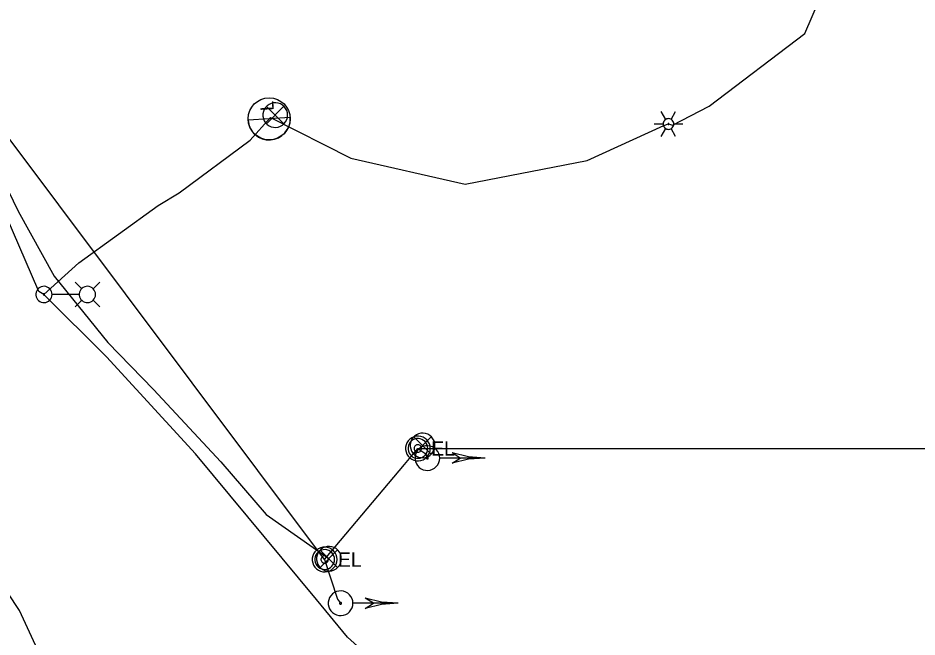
# Model space of a CAD drawing. Extents: x 600849 to 606371, y 330010 to 403088.
# Drawn here: x 603793 to 604033, y 349225.2 to 349390.5 of the extents above; entities that cross this region are included whole.
import ezdxf

# ---------------------------------------------------------------- set-up
doc = ezdxf.new("R2010")
doc.units = 0
for name, color, linetype in [('E_FTMS', 7, 'Continuous'), ('E_FTMS_Conduit', 7, 'Continuous'), ('E_LTG', 7, 'Continuous'), ('E_LTG_CID', 7, 'Continuous'), ('E_SIG', 7, 'Continuous'), ('E_UTL_E', 7, 'Continuous'), ('E_UTL_E_UG', 7, 'Continuous'), ('E_UTL_FO_UG_QWEST', 7, 'Continuous')]:
    doc.layers.add(name, color=color, linetype=linetype)

# ---------------------------------------------------------------- blocks, each defined once
blk = doc.blocks.new('_U287')
at = {"layer": 'E_LTG'}
blk.add_lwpolyline([(0.0007, -0.171), (0.0007, 0.1718)], dxfattribs=at)
blk.add_circle((0.0007, 0.0004), 0.1714, dxfattribs=at)
blk.add_arc((0.0007, 0.0004), 0.1714, 90, 270, dxfattribs=at)
blk.add_text('L', height=0.108, dxfattribs=at).set_placement((0.066, -0.0422))

msp = doc.modelspace()

# ---------------------------------------------------------------- linework, layer by layer
at = {"layer": 'E_FTMS'}
for points in [[(603865.02, 349364.57), (603864.96, 349365.2), (603864.78, 349365.8), (603864.49, 349366.36), (603864.11, 349366.85), (603863.63, 349367.26), (603863.09, 349367.58), (603862.5, 349367.78), (603861.87, 349367.87), (603861.25, 349367.84), (603860.64, 349367.69), (603860.07, 349367.43), (603859.56, 349367.07), (603859.12, 349366.61), (603858.78, 349366.09), (603858.55, 349365.5), (603858.43, 349364.89), (603858.43, 349364.26), (603858.55, 349363.64), (603858.78, 349363.06), (603859.12, 349362.53), (603859.56, 349362.08), (603860.07, 349361.72), (603860.64, 349361.46), (603861.25, 349361.31), (603861.87, 349361.28), (603862.5, 349361.37), (603863.09, 349361.57), (603863.63, 349361.89), (603864.11, 349362.3), (603864.49, 349362.79), (603864.78, 349363.35), (603864.96, 349363.95), (603865.02, 349364.57)], [(603863.98, 349366.91), (603859.37, 349362.25)], [(603859.37, 349366.86), (603864.02, 349362.21)], [(603904.34, 349276.39), (603904.28, 349277.01), (603904.1, 349277.61), (603903.82, 349278.17), (603903.43, 349278.66), (603902.96, 349279.07), (603902.41, 349279.39), (603901.82, 349279.59), (603901.2, 349279.68), (603900.57, 349279.65), (603899.96, 349279.5), (603899.39, 349279.24), (603898.88, 349278.88), (603898.45, 349278.43), (603898.11, 349277.9), (603897.87, 349277.32), (603897.76, 349276.7), (603897.76, 349276.07), (603897.87, 349275.46), (603898.11, 349274.87), (603898.45, 349274.35), (603898.88, 349273.89), (603899.39, 349273.53), (603899.96, 349273.27), (603900.57, 349273.12), (603901.2, 349273.09), (603901.82, 349273.18), (603902.41, 349273.38), (603902.96, 349273.7), (603903.43, 349274.11), (603903.82, 349274.6), (603904.1, 349275.16), (603904.28, 349275.76), (603904.34, 349276.39)], [(603903.3, 349278.72), (603898.69, 349274.06)], [(603898.69, 349278.67), (603903.35, 349274.02)], [(603879.35, 349246.14), (603879.29, 349246.77), (603879.11, 349247.37), (603878.83, 349247.93), (603878.44, 349248.42), (603877.96, 349248.83), (603877.42, 349249.15), (603876.83, 349249.35), (603876.21, 349249.44), (603875.58, 349249.41), (603874.97, 349249.26), (603874.4, 349249), (603873.89, 349248.64), (603873.46, 349248.18), (603873.12, 349247.66), (603872.88, 349247.07), (603872.76, 349246.46), (603872.76, 349245.83), (603872.88, 349245.21), (603873.12, 349244.63), (603873.46, 349244.1), (603873.89, 349243.65), (603874.4, 349243.29), (603874.97, 349243.02), (603875.58, 349242.88), (603876.21, 349242.85), (603876.83, 349242.94), (603877.42, 349243.14), (603877.96, 349243.46), (603878.44, 349243.87), (603878.83, 349244.36), (603879.11, 349244.92), (603879.29, 349245.52), (603879.35, 349246.14)], [(603878.31, 349248.48), (603873.7, 349243.82)], [(603873.7, 349248.43), (603878.36, 349243.78)]]:
    msp.add_lwpolyline(points, dxfattribs=at)
at = {"layer": 'E_FTMS_Conduit'}
for points in [[(603707.23, 349552.41), (603711.58, 349539.69), (603720.87, 349516.3), (603735.87, 349473.15), (603751.92, 349435.39), (603764.92, 349400.62), (603770.39, 349387.59), (603779.93, 349365.93), (603793.11, 349338.96), (603802.71, 349321.55), (603817.04, 349303.83), (603829.21, 349291.27), (603847.18, 349272.03), (603859.32, 349257.91), (603876.06, 349246.16)], [(603874.89, 349245.94), (603768.49, 349387.79)], [(603899.78, 349275.57), (604079.78, 349275.57), (604199.04, 349297.83)], [(603874.89, 349245.94), (603896.22, 349271.27), (603899.78, 349275.57), (603901.94, 349274.11), (603902.31, 349273.02)]]:
    msp.add_lwpolyline(points, dxfattribs=at)
at = {"layer": 'E_LTG'}
for points in [[(603965.96, 349363.43), (603964.77, 349365.49)], [(603967.39, 349363.43), (603968.58, 349365.49)], [(603962.86, 349362.19), (603965.25, 349362.19)], [(603968.1, 349362.19), (603968.08, 349362.46), (603968, 349362.72), (603967.88, 349362.96), (603967.71, 349363.18), (603967.5, 349363.36), (603967.27, 349363.49), (603967.01, 349363.58), (603966.74, 349363.62), (603966.47, 349363.61), (603966.21, 349363.54), (603965.96, 349363.43), (603965.74, 349363.27), (603965.55, 349363.07), (603965.4, 349362.85), (603965.3, 349362.59), (603965.25, 349362.33), (603965.25, 349362.06), (603965.3, 349361.79), (603965.4, 349361.54), (603965.55, 349361.31), (603965.74, 349361.11), (603965.96, 349360.95), (603966.21, 349360.84), (603966.47, 349360.78), (603966.74, 349360.76), (603967.01, 349360.8), (603967.27, 349360.89), (603967.5, 349361.03), (603967.71, 349361.21), (603967.88, 349361.42), (603968, 349361.66), (603968.08, 349361.92), (603968.1, 349362.19)], [(603968.1, 349362.19), (603968.08, 349362.46), (603968, 349362.72), (603967.88, 349362.96), (603967.71, 349363.18), (603967.5, 349363.36), (603967.27, 349363.49), (603967.01, 349363.58), (603966.74, 349363.62), (603966.47, 349363.61), (603966.21, 349363.54), (603965.96, 349363.43), (603965.74, 349363.27), (603965.55, 349363.07), (603965.4, 349362.85), (603965.3, 349362.59), (603965.25, 349362.33), (603965.25, 349362.06), (603965.3, 349361.79), (603965.4, 349361.54), (603965.55, 349361.31), (603965.74, 349361.11), (603965.96, 349360.95), (603966.21, 349360.84), (603966.47, 349360.78), (603966.74, 349360.76), (603967.01, 349360.8), (603967.27, 349360.89), (603967.5, 349361.03), (603967.71, 349361.21), (603967.88, 349361.42), (603968, 349361.66), (603968.08, 349361.92), (603968.1, 349362.19)], [(603968.1, 349362.19), (603968.08, 349362.46), (603968, 349362.72), (603967.88, 349362.96), (603967.71, 349363.18), (603967.5, 349363.36), (603967.27, 349363.49), (603967.01, 349363.58), (603966.74, 349363.62), (603966.47, 349363.61), (603966.21, 349363.54), (603965.96, 349363.43), (603965.74, 349363.27), (603965.55, 349363.07), (603965.4, 349362.85), (603965.3, 349362.59), (603965.25, 349362.33), (603965.25, 349362.06), (603965.3, 349361.79), (603965.4, 349361.54), (603965.55, 349361.31), (603965.74, 349361.11), (603965.96, 349360.95), (603966.21, 349360.84), (603966.47, 349360.78), (603966.74, 349360.76), (603967.01, 349360.8), (603967.27, 349360.89), (603967.5, 349361.03), (603967.71, 349361.21), (603967.88, 349361.42), (603968, 349361.66), (603968.08, 349361.92), (603968.1, 349362.19)], [(603966.79, 349362.19), (603966.79, 349362.21), (603966.78, 349362.24), (603966.77, 349362.26), (603966.76, 349362.27), (603966.74, 349362.29), (603966.72, 349362.3), (603966.7, 349362.31), (603966.68, 349362.31), (603966.66, 349362.31), (603966.64, 349362.3), (603966.61, 349362.29), (603966.6, 349362.28), (603966.58, 349362.26), (603966.57, 349362.25), (603966.56, 349362.22), (603966.56, 349362.2), (603966.56, 349362.18), (603966.56, 349362.16), (603966.57, 349362.14), (603966.58, 349362.12), (603966.6, 349362.1), (603966.61, 349362.09), (603966.64, 349362.08), (603966.66, 349362.07), (603966.68, 349362.07), (603966.7, 349362.08), (603966.72, 349362.08), (603966.74, 349362.09), (603966.76, 349362.11), (603966.77, 349362.13), (603966.78, 349362.15), (603966.79, 349362.17), (603966.79, 349362.19)], [(603968.1, 349362.19), (603970.48, 349362.19)], [(603964.77, 349358.89), (603965.96, 349360.95)], [(603968.58, 349358.89), (603967.39, 349360.95)], [(603802.14, 349316.68), (603802.1, 349317.1), (603801.99, 349317.49), (603801.8, 349317.86), (603801.54, 349318.18), (603801.23, 349318.46), (603800.87, 349318.66), (603800.48, 349318.8), (603800.07, 349318.86), (603799.66, 349318.84), (603799.25, 349318.74), (603798.88, 349318.57), (603798.54, 349318.33), (603798.26, 349318.03), (603798.03, 349317.68), (603797.88, 349317.3), (603797.8, 349316.89), (603797.8, 349316.48), (603797.88, 349316.07), (603798.03, 349315.69), (603798.26, 349315.34), (603798.54, 349315.04), (603798.88, 349314.8), (603799.25, 349314.63), (603799.66, 349314.53), (603800.07, 349314.51), (603800.48, 349314.57), (603800.87, 349314.7), (603801.23, 349314.91), (603801.54, 349315.18), (603801.8, 349315.51), (603801.99, 349315.87), (603802.1, 349316.27), (603802.14, 349316.68)], [(603810.05, 349318.21), (603808.27, 349319.98)], [(603813.74, 349316.68), (603813.71, 349317.1), (603813.59, 349317.49), (603813.4, 349317.86), (603813.14, 349318.18), (603812.83, 349318.46), (603812.47, 349318.66), (603812.08, 349318.8), (603811.67, 349318.86), (603811.26, 349318.84), (603810.86, 349318.74), (603810.48, 349318.57), (603810.14, 349318.33), (603809.86, 349318.03), (603809.63, 349317.68), (603809.48, 349317.3), (603809.4, 349316.89), (603809.4, 349316.48), (603809.48, 349316.07), (603809.63, 349315.69), (603809.86, 349315.34), (603810.14, 349315.04), (603810.48, 349314.8), (603810.86, 349314.63), (603811.26, 349314.53), (603811.67, 349314.51), (603812.08, 349314.57), (603812.47, 349314.7), (603812.83, 349314.91), (603813.14, 349315.18), (603813.4, 349315.51), (603813.59, 349315.87), (603813.71, 349316.27), (603813.74, 349316.68)], [(603813.09, 349318.21), (603814.87, 349319.98)], [(603800.13, 349316.68), (603800.13, 349316.71), (603800.12, 349316.75), (603800.11, 349316.77), (603800.09, 349316.8), (603800.06, 349316.82), (603800.03, 349316.83), (603800, 349316.85), (603799.97, 349316.85), (603799.94, 349316.85), (603799.91, 349316.84), (603799.88, 349316.83), (603799.86, 349316.81), (603799.83, 349316.79), (603799.82, 349316.76), (603799.81, 349316.73), (603799.8, 349316.7), (603799.8, 349316.67), (603799.81, 349316.64), (603799.82, 349316.61), (603799.83, 349316.58), (603799.86, 349316.56), (603799.88, 349316.54), (603799.91, 349316.53), (603799.94, 349316.52), (603799.97, 349316.52), (603800, 349316.52), (603800.03, 349316.53), (603800.06, 349316.55), (603800.09, 349316.57), (603800.11, 349316.59), (603800.12, 349316.62), (603800.13, 349316.65), (603800.13, 349316.68)], [(603809.36, 349316.68), (603802.18, 349316.68)], [(603810.05, 349315.16), (603808.27, 349313.38)], [(603813.09, 349315.16), (603814.87, 349313.38)]]:
    msp.add_lwpolyline(points, dxfattribs=at)
at = {"layer": 'E_LTG_CID'}
for points in [[(603860.44, 349363.92), (603881.9, 349353.09), (603912.42, 349346.14), (603945.02, 349352.45), (603965.43, 349361.77), (603966.67, 349362.19), (603967.76, 349361.88), (603977.53, 349366.98), (604003.11, 349386.39), (604013.18, 349409.74), (604016.57, 349435.79), (604014.93, 349453.92), (604012.55, 349461.57), (604013.07, 349463.21)], [(603904.88, 349203.77), (603881.01, 349225.19), (603872.74, 349235.22), (603840.46, 349274.1), (603816.71, 349300.01), (603799.97, 349316.68), (603798.6, 349317.48), (603781.31, 349357.25), (603768.28, 349387.71)], [(603799.97, 349316.68), (603809.25, 349325.09), (603830.49, 349340.41), (603836.09, 349343.85), (603855, 349357.85), (603860.44, 349363.92)]]:
    msp.add_lwpolyline(points, dxfattribs=at)
at = {"layer": 'E_SIG'}
for points in [[(603905.61, 349273.02), (603905.55, 349273.64), (603905.38, 349274.24), (603905.09, 349274.8), (603904.7, 349275.3), (603904.23, 349275.71), (603903.68, 349276.02), (603903.09, 349276.22), (603902.47, 349276.31), (603901.84, 349276.28), (603901.23, 349276.14), (603900.66, 349275.88), (603900.15, 349275.51), (603899.72, 349275.06), (603899.38, 349274.53), (603899.15, 349273.95), (603899.03, 349273.33), (603899.03, 349272.7), (603899.15, 349272.09), (603899.38, 349271.51), (603899.72, 349270.98), (603900.15, 349270.52), (603900.66, 349270.16), (603901.23, 349269.9), (603901.84, 349269.75), (603902.47, 349269.72), (603903.09, 349269.81), (603903.68, 349270.02), (603904.23, 349270.33), (603904.7, 349270.74), (603905.09, 349271.23), (603905.38, 349271.79), (603905.55, 349272.39), (603905.61, 349273.02)], [(603902.56, 349273.02), (603902.56, 349273.07), (603902.55, 349273.11), (603902.52, 349273.15), (603902.49, 349273.19), (603902.46, 349273.22), (603902.42, 349273.25), (603902.37, 349273.26), (603902.32, 349273.27), (603902.28, 349273.27), (603902.23, 349273.26), (603902.19, 349273.24), (603902.15, 349273.21), (603902.11, 349273.17), (603902.09, 349273.13), (603902.07, 349273.09), (603902.06, 349273.04), (603902.06, 349272.99), (603902.07, 349272.95), (603902.09, 349272.9), (603902.11, 349272.86), (603902.15, 349272.83), (603902.19, 349272.8), (603902.23, 349272.78), (603902.28, 349272.77), (603902.32, 349272.77), (603902.37, 349272.77), (603902.42, 349272.79), (603902.46, 349272.81), (603902.49, 349272.84), (603902.52, 349272.88), (603902.55, 349272.92), (603902.56, 349272.97), (603902.56, 349273.02)], [(603917.71, 349273.02), (603905.67, 349273.02)], [(603917.71, 349273.02), (603913.26, 349273.36), (603908.91, 349274.39)], [(603911.11, 349273.02), (603908.91, 349274.39)], [(603917.71, 349273.02), (603913.26, 349272.67), (603908.91, 349271.64)], [(603908.91, 349271.64), (603911.11, 349273.02)], [(603882.45, 349234.24), (603882.39, 349234.86), (603882.21, 349235.46), (603881.92, 349236.02), (603881.53, 349236.51), (603881.06, 349236.92), (603880.52, 349237.24), (603879.92, 349237.44), (603879.3, 349237.53), (603878.68, 349237.5), (603878.07, 349237.35), (603877.5, 349237.09), (603876.98, 349236.73), (603876.55, 349236.27), (603876.21, 349235.75), (603875.98, 349235.16), (603875.86, 349234.55), (603875.86, 349233.92), (603875.98, 349233.31), (603876.21, 349232.72), (603876.55, 349232.2), (603876.98, 349231.74), (603877.5, 349231.38), (603878.07, 349231.12), (603878.68, 349230.97), (603879.3, 349230.94), (603879.92, 349231.03), (603880.52, 349231.23), (603881.06, 349231.55), (603881.53, 349231.96), (603881.92, 349232.45), (603882.21, 349233.01), (603882.39, 349233.61), (603882.45, 349234.24)], [(603879.4, 349234.24), (603879.39, 349234.28), (603879.38, 349234.33), (603879.36, 349234.37), (603879.33, 349234.41), (603879.29, 349234.44), (603879.25, 349234.46), (603879.2, 349234.48), (603879.16, 349234.49), (603879.11, 349234.48), (603879.06, 349234.47), (603879.02, 349234.45), (603878.98, 349234.43), (603878.95, 349234.39), (603878.92, 349234.35), (603878.9, 349234.31), (603878.89, 349234.26), (603878.89, 349234.21), (603878.9, 349234.16), (603878.92, 349234.12), (603878.95, 349234.08), (603878.98, 349234.04), (603879.02, 349234.02), (603879.06, 349234), (603879.11, 349233.99), (603879.16, 349233.98), (603879.2, 349233.99), (603879.25, 349234.01), (603879.29, 349234.03), (603879.33, 349234.06), (603879.36, 349234.1), (603879.38, 349234.14), (603879.39, 349234.19), (603879.4, 349234.24)], [(603894.55, 349234.24), (603890.09, 349234.58), (603885.75, 349235.61)], [(603887.95, 349234.23), (603885.75, 349235.61)], [(603894.54, 349234.23), (603882.5, 349234.23)], [(603894.55, 349234.24), (603890.09, 349233.89), (603885.75, 349232.86)], [(603885.75, 349232.86), (603887.95, 349234.23)]]:
    msp.add_lwpolyline(points, dxfattribs=at)
at = {"layer": 'E_UTL_E'}
for points in [[(603903.09, 349275.57), (603903.03, 349276.2), (603902.85, 349276.8), (603902.56, 349277.36), (603902.17, 349277.85), (603901.7, 349278.26), (603901.16, 349278.58), (603900.56, 349278.78), (603899.94, 349278.87), (603899.32, 349278.84), (603898.71, 349278.69), (603898.14, 349278.43), (603897.62, 349278.07), (603897.19, 349277.61), (603896.85, 349277.09), (603896.62, 349276.5), (603896.5, 349275.89), (603896.5, 349275.26), (603896.62, 349274.64), (603896.85, 349274.06), (603897.19, 349273.53), (603897.62, 349273.08), (603898.14, 349272.72), (603898.71, 349272.46), (603899.32, 349272.31), (603899.94, 349272.28), (603900.56, 349272.37), (603901.16, 349272.57), (603901.7, 349272.89), (603902.17, 349273.3), (603902.56, 349273.79), (603902.85, 349274.35), (603903.03, 349274.95), (603903.09, 349275.57)], [(603903.09, 349275.57), (603903.03, 349276.2), (603902.85, 349276.8), (603902.56, 349277.36), (603902.17, 349277.85), (603901.7, 349278.26), (603901.16, 349278.58), (603900.56, 349278.78), (603899.94, 349278.87), (603899.32, 349278.84), (603898.71, 349278.69), (603898.14, 349278.43), (603897.62, 349278.07), (603897.19, 349277.61), (603896.85, 349277.09), (603896.62, 349276.5), (603896.5, 349275.89), (603896.5, 349275.26), (603896.62, 349274.64), (603896.85, 349274.06), (603897.19, 349273.53), (603897.62, 349273.08), (603898.14, 349272.72), (603898.71, 349272.46), (603899.32, 349272.31), (603899.94, 349272.28), (603900.56, 349272.37), (603901.16, 349272.57), (603901.7, 349272.89), (603902.17, 349273.3), (603902.56, 349273.79), (603902.85, 349274.35), (603903.03, 349274.95), (603903.09, 349275.57)], [(603902.43, 349275.57), (603902.38, 349276.07), (603902.24, 349276.55), (603902.01, 349277), (603901.7, 349277.4), (603901.32, 349277.72), (603900.88, 349277.98), (603900.41, 349278.14), (603899.91, 349278.21), (603899.41, 349278.19), (603898.92, 349278.07), (603898.47, 349277.86), (603898.06, 349277.57), (603897.71, 349277.21), (603897.44, 349276.78), (603897.25, 349276.32), (603897.16, 349275.82), (603897.16, 349275.32), (603897.25, 349274.83), (603897.44, 349274.36), (603897.71, 349273.94), (603898.06, 349273.58), (603898.47, 349273.29), (603898.92, 349273.08), (603899.41, 349272.96), (603899.91, 349272.94), (603900.41, 349273.01), (603900.88, 349273.17), (603901.32, 349273.42), (603901.7, 349273.75), (603902.01, 349274.15), (603902.24, 349274.59), (603902.38, 349275.07), (603902.43, 349275.57)], [(603902.43, 349275.57), (603902.38, 349276.07), (603902.24, 349276.55), (603902.01, 349277), (603901.7, 349277.4), (603901.32, 349277.72), (603900.88, 349277.98), (603900.41, 349278.14), (603899.91, 349278.21), (603899.41, 349278.19), (603898.92, 349278.07), (603898.47, 349277.86), (603898.06, 349277.57), (603897.71, 349277.21), (603897.44, 349276.78), (603897.25, 349276.32), (603897.16, 349275.82), (603897.16, 349275.32), (603897.25, 349274.83), (603897.44, 349274.36), (603897.71, 349273.94), (603898.06, 349273.58), (603898.47, 349273.29), (603898.92, 349273.08), (603899.41, 349272.96), (603899.91, 349272.94), (603900.41, 349273.01), (603900.88, 349273.17), (603901.32, 349273.42), (603901.7, 349273.75), (603902.01, 349274.15), (603902.24, 349274.59), (603902.38, 349275.07), (603902.43, 349275.57)], [(603900.78, 349275.57), (603900.76, 349275.76), (603900.7, 349275.94), (603900.62, 349276.11), (603900.5, 349276.26), (603900.36, 349276.38), (603900.2, 349276.47), (603900.02, 349276.54), (603899.83, 349276.56), (603899.64, 349276.55), (603899.46, 349276.51), (603899.29, 349276.43), (603899.14, 349276.32), (603899.01, 349276.19), (603898.91, 349276.03), (603898.84, 349275.85), (603898.8, 349275.67), (603898.8, 349275.48), (603898.84, 349275.29), (603898.91, 349275.12), (603899.01, 349274.96), (603899.14, 349274.83), (603899.29, 349274.72), (603899.46, 349274.64), (603899.64, 349274.59), (603899.83, 349274.58), (603900.02, 349274.61), (603900.2, 349274.67), (603900.36, 349274.77), (603900.5, 349274.89), (603900.62, 349275.04), (603900.7, 349275.21), (603900.76, 349275.39), (603900.78, 349275.57)], [(603900.78, 349275.57), (603900.76, 349275.76), (603900.7, 349275.94), (603900.62, 349276.11), (603900.5, 349276.26), (603900.36, 349276.38), (603900.2, 349276.47), (603900.02, 349276.54), (603899.83, 349276.56), (603899.64, 349276.55), (603899.46, 349276.51), (603899.29, 349276.43), (603899.14, 349276.32), (603899.01, 349276.19), (603898.91, 349276.03), (603898.84, 349275.85), (603898.8, 349275.67), (603898.8, 349275.48), (603898.84, 349275.29), (603898.91, 349275.12), (603899.01, 349274.96), (603899.14, 349274.83), (603899.29, 349274.72), (603899.46, 349274.64), (603899.64, 349274.59), (603899.83, 349274.58), (603900.02, 349274.61), (603900.2, 349274.67), (603900.36, 349274.77), (603900.5, 349274.89), (603900.62, 349275.04), (603900.7, 349275.21), (603900.76, 349275.39), (603900.78, 349275.57)], [(603878.2, 349245.94), (603878.14, 349246.56), (603877.96, 349247.17), (603877.67, 349247.72), (603877.28, 349248.22), (603876.81, 349248.63), (603876.27, 349248.94), (603875.67, 349249.15), (603875.05, 349249.24), (603874.43, 349249.21), (603873.82, 349249.06), (603873.25, 349248.8), (603872.73, 349248.43), (603872.3, 349247.98), (603871.96, 349247.45), (603871.73, 349246.87), (603871.61, 349246.25), (603871.61, 349245.63), (603871.73, 349245.01), (603871.96, 349244.43), (603872.3, 349243.9), (603872.73, 349243.45), (603873.25, 349243.08), (603873.82, 349242.82), (603874.43, 349242.67), (603875.05, 349242.64), (603875.67, 349242.73), (603876.27, 349242.94), (603876.81, 349243.25), (603877.28, 349243.66), (603877.67, 349244.16), (603877.96, 349244.71), (603878.14, 349245.32), (603878.2, 349245.94)], [(603878.2, 349245.94), (603878.14, 349246.56), (603877.96, 349247.17), (603877.67, 349247.72), (603877.28, 349248.22), (603876.81, 349248.63), (603876.27, 349248.94), (603875.67, 349249.15), (603875.05, 349249.24), (603874.43, 349249.21), (603873.82, 349249.06), (603873.25, 349248.8), (603872.73, 349248.43), (603872.3, 349247.98), (603871.96, 349247.45), (603871.73, 349246.87), (603871.61, 349246.25), (603871.61, 349245.63), (603871.73, 349245.01), (603871.96, 349244.43), (603872.3, 349243.9), (603872.73, 349243.45), (603873.25, 349243.08), (603873.82, 349242.82), (603874.43, 349242.67), (603875.05, 349242.64), (603875.67, 349242.73), (603876.27, 349242.94), (603876.81, 349243.25), (603877.28, 349243.66), (603877.67, 349244.16), (603877.96, 349244.71), (603878.14, 349245.32), (603878.2, 349245.94)], [(603877.54, 349245.94), (603877.49, 349246.44), (603877.35, 349246.92), (603877.12, 349247.37), (603876.81, 349247.76), (603876.43, 349248.09), (603875.99, 349248.34), (603875.52, 349248.51), (603875.02, 349248.58), (603874.52, 349248.55), (603874.03, 349248.43), (603873.58, 349248.23), (603873.17, 349247.93), (603872.82, 349247.57), (603872.55, 349247.15), (603872.36, 349246.68), (603872.27, 349246.19), (603872.27, 349245.69), (603872.36, 349245.2), (603872.55, 349244.73), (603872.82, 349244.31), (603873.17, 349243.94), (603873.58, 349243.65), (603874.03, 349243.44), (603874.52, 349243.33), (603875.02, 349243.3), (603875.52, 349243.37), (603875.99, 349243.54), (603876.43, 349243.79), (603876.81, 349244.12), (603877.12, 349244.51), (603877.35, 349244.96), (603877.49, 349245.44), (603877.54, 349245.94)], [(603877.54, 349245.94), (603877.49, 349246.44), (603877.35, 349246.92), (603877.12, 349247.37), (603876.81, 349247.76), (603876.43, 349248.09), (603875.99, 349248.34), (603875.52, 349248.51), (603875.02, 349248.58), (603874.52, 349248.55), (603874.03, 349248.43), (603873.58, 349248.23), (603873.17, 349247.93), (603872.82, 349247.57), (603872.55, 349247.15), (603872.36, 349246.68), (603872.27, 349246.19), (603872.27, 349245.69), (603872.36, 349245.2), (603872.55, 349244.73), (603872.82, 349244.31), (603873.17, 349243.94), (603873.58, 349243.65), (603874.03, 349243.44), (603874.52, 349243.33), (603875.02, 349243.3), (603875.52, 349243.37), (603875.99, 349243.54), (603876.43, 349243.79), (603876.81, 349244.12), (603877.12, 349244.51), (603877.35, 349244.96), (603877.49, 349245.44), (603877.54, 349245.94)], [(603875.89, 349245.94), (603875.87, 349246.13), (603875.82, 349246.31), (603875.73, 349246.47), (603875.61, 349246.62), (603875.47, 349246.75), (603875.31, 349246.84), (603875.13, 349246.9), (603874.94, 349246.93), (603874.76, 349246.92), (603874.57, 349246.88), (603874.4, 349246.8), (603874.25, 349246.69), (603874.12, 349246.55), (603874.02, 349246.39), (603873.95, 349246.22), (603873.91, 349246.03), (603873.91, 349245.85), (603873.95, 349245.66), (603874.02, 349245.49), (603874.12, 349245.33), (603874.25, 349245.19), (603874.4, 349245.08), (603874.57, 349245), (603874.76, 349244.96), (603874.94, 349244.95), (603875.13, 349244.98), (603875.31, 349245.04), (603875.47, 349245.13), (603875.61, 349245.26), (603875.73, 349245.4), (603875.82, 349245.57), (603875.87, 349245.75), (603875.89, 349245.94)], [(603875.89, 349245.94), (603875.87, 349246.13), (603875.82, 349246.31), (603875.73, 349246.47), (603875.61, 349246.62), (603875.47, 349246.75), (603875.31, 349246.84), (603875.13, 349246.9), (603874.94, 349246.93), (603874.76, 349246.92), (603874.57, 349246.88), (603874.4, 349246.8), (603874.25, 349246.69), (603874.12, 349246.55), (603874.02, 349246.39), (603873.95, 349246.22), (603873.91, 349246.03), (603873.91, 349245.85), (603873.95, 349245.66), (603874.02, 349245.49), (603874.12, 349245.33), (603874.25, 349245.19), (603874.4, 349245.08), (603874.57, 349245), (603874.76, 349244.96), (603874.94, 349244.95), (603875.13, 349244.98), (603875.31, 349245.04), (603875.47, 349245.13), (603875.61, 349245.26), (603875.73, 349245.4), (603875.82, 349245.57), (603875.87, 349245.75), (603875.89, 349245.94)]]:
    msp.add_lwpolyline(points, dxfattribs=at)
at = {"layer": 'E_UTL_E_UG'}
msp.add_lwpolyline([(603874.89, 349245.94), (603878.29, 349235.32), (603879.14, 349234.24)], dxfattribs=at)
at = {"layer": 'E_UTL_FO_UG_QWEST'}
msp.add_lwpolyline([(603804.23, 349209.01), (603793.47, 349232.27), (603748.8, 349299.85), (603715.14, 349353.18), (603699.91, 349380.63), (603690.87, 349417.46), (603679.94, 349453.17), (603669.3, 349526.56), (603663.94, 349544.71), (603650.53, 349599.53), (603652.06, 349621.09), (603647.7, 349647.47), (603629.6, 349681.66), (603627.07, 349683.96), (603589.94, 349742.68), (603556.96, 349796.28)], dxfattribs=at)

# ---------------------------------------------------------------- block references
at = {"layer": 'E_LTG_CID', "xscale": 32.80833333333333, "yscale": 32.808333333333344, "rotation": 93.55298113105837}
msp.add_blockref('_U287', (603860.1, 349363.54), dxfattribs=at)

# ---------------------------------------------------------------- texts
at = {"layer": 'E_UTL_E'}
for p in [(603903.35, 349273.63), (603903.35, 349273.63), (603878.46, 349243.99), (603878.46, 349243.99)]:
    msp.add_text('EL', height=3.849, dxfattribs=at).set_placement(p)

doc.saveas('drawing.dxf')
